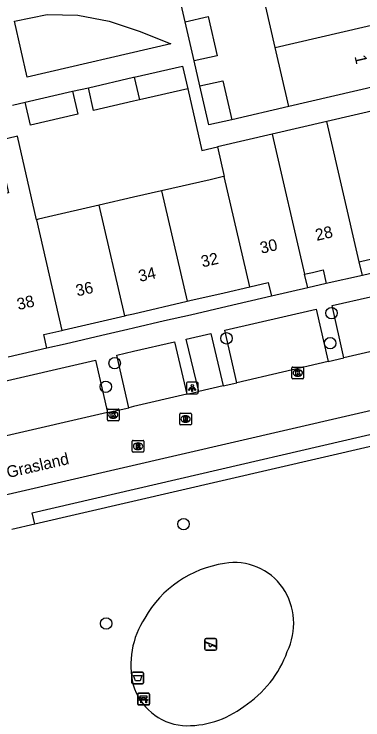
# Model space of a CAD drawing. Extents: x 156414 to 157775, y 382335 to 383765.
# Drawn here: x 156989.8 to 157019.6, y 383123.7 to 383184 of the extents above; entities that cross this region are included whole.
import ezdxf

# ---------------------------------------------------------------- set-up
doc = ezdxf.new("R2010")
doc.units = 0
for name, color, linetype in [('IMGEO_Afvalbak', 7, 'Continuous'), ('IMGEO_Bank', 7, 'Continuous'), ('IMGEO_Boom', 7, 'Continuous'), ('IMGEO_Groenvoorziening', 7, 'Continuous'), ('IMGEO_Haag', 7, 'Continuous'), ('IMGEO_Kolk', 7, 'Continuous'), ('IMGEO_Lichtpunt', 7, 'Continuous'), ('IMGEO_Openbare_ruimte_label', 7, 'Continuous'), ('IMGEO_Pand', 7, 'Continuous'), ('IMGEO_Pand_nummerreeks', 7, 'Continuous'), ('IMGEO_Rijbaan_lokaal_gesloten', 7, 'Continuous'), ('IMGEO_Rioolput', 7, 'Continuous'), ('IMGEO_Speelvoorziening', 7, 'Continuous'), ('IMGEO_Voetpad_open', 7, 'Continuous')]:
    doc.layers.add(name, color=color, linetype=linetype)

msp = doc.modelspace()

# ---------------------------------------------------------------- linework, layer by layer
at = {"layer": 'IMGEO_Afvalbak'}
for p, q in [((156999.861, 383126.878), (156999.861, 383127.678)), ((156999.861, 383127.678), (156999.861, 383126.878)), ((156999.961, 383127.778), (157000.751, 383127.778)), ((157000.751, 383127.778), (156999.961, 383127.778)), ((157000.851, 383127.678), (157000.851, 383126.878)), ((157000.851, 383126.878), (157000.851, 383127.678)), ((157000.751, 383126.778), (156999.961, 383126.778)), ((156999.961, 383126.778), (157000.751, 383126.778))]:
    msp.add_line(p, q, dxfattribs=at)
msp.add_lwpolyline([(157000.004, 383127.492), (157000.708, 383127.492), (157000.559, 383127.022), (157000.153, 383127.022), (157000.004, 383127.492)], dxfattribs=at)
for centre, start, end in [((156999.961, 383127.678), 90, 180), ((156999.961, 383127.678), 90, 180), ((157000.751, 383127.678), 0, 90), ((157000.751, 383127.678), 360, 90), ((156999.961, 383126.878), 180, 270), ((156999.961, 383126.878), 180, 270), ((157000.751, 383126.878), 270, 0), ((157000.751, 383126.878), 270, 0)]:
    msp.add_arc(centre, 0.1, start, end, dxfattribs=at)
at = {"layer": 'IMGEO_Bank'}
for p, q in [((157000.354, 383125.047), (157000.354, 383125.888)), ((157000.354, 383125.888), (157000.354, 383125.047)), ((157000.429, 383125.972), (157001.27, 383125.972)), ((157001.27, 383125.972), (157000.429, 383125.972)), ((157001.354, 383125.897), (157001.354, 383125.056)), ((157001.354, 383125.056), (157001.354, 383125.897)), ((157001.051, 383125.37), (157000.658, 383125.37)), ((157000.663, 383125.478), (157000.663, 383125.584)), ((157000.707, 383125.584), (157000.707, 383125.478)), ((157000.995, 383125.59), (157000.713, 383125.59)), ((157000.713, 383125.472), (157000.995, 383125.472)), ((157001.001, 383125.478), (157001.001, 383125.584)), ((157001.045, 383125.584), (157001.045, 383125.478)), ((157001.279, 383124.972), (157000.438, 383124.972)), ((157000.438, 383124.972), (157001.279, 383124.972))]:
    msp.add_line(p, q, dxfattribs=at)
for points in [[(157000.657, 383125.59), (157000.571, 383125.59), (157000.571, 383125.751), (157001.134, 383125.751), (157001.134, 383125.59), (157001.051, 383125.59)], [(157000.601, 383125.37), (157000.459, 383125.37), (157000.571, 383125.472), (157000.657, 383125.472)], [(157000.651, 383125.363), (157000.651, 383125.156), (157000.608, 383125.156), (157000.608, 383125.363)], [(157001.051, 383125.472), (157001.134, 383125.472), (157001.246, 383125.37), (157001.107, 383125.37)], [(157001.101, 383125.363), (157001.101, 383125.156), (157001.057, 383125.156), (157001.057, 383125.363)]]:
    msp.add_lwpolyline(points, dxfattribs=at)
for centre, radius, start, end in [((157000.432, 383125.894), 0.0779, 92.4484, 184.28452), ((157000.432, 383125.894), 0.0779, 92.4484, 184.28452), ((157001.276, 383125.894), 0.0779, 2.4484, 94.28452), ((157001.276, 383125.894), 0.0779, 2.4484, 94.28452), ((157000.432, 383125.05), 0.0779, 182.4484, 274.28452), ((157000.432, 383125.05), 0.0779, 182.4484, 274.28452), ((157000.601, 383125.363), 0.00671, 2.89567, 87.10433), ((157000.658, 383125.363), 0.00671, 92.89567, 177.10433), ((157000.656, 383125.583), 0.00671, 2.89567, 87.10433), ((157000.656, 383125.479), 0.00671, 272.89567, 357.10433), ((157000.713, 383125.583), 0.00671, 92.89567, 177.10433), ((157000.713, 383125.479), 0.00671, 182.89567, 267.10433), ((157000.995, 383125.583), 0.00671, 2.89567, 87.10433), ((157000.995, 383125.479), 0.00671, 272.89567, 357.10433), ((157001.052, 383125.583), 0.00671, 92.89567, 177.10433), ((157001.052, 383125.479), 0.00671, 182.89567, 267.10433), ((157001.05, 383125.363), 0.00671, 2.89567, 87.10433), ((157001.107, 383125.363), 0.00671, 92.89567, 177.10433), ((157001.276, 383125.05), 0.0779, 272.4484, 4.28452), ((157001.276, 383125.05), 0.0779, 272.4484, 4.28452)]:
    msp.add_arc(centre, radius, start, end, dxfattribs=at)
at = {"layer": 'IMGEO_Boom'}
for centre in [(157016.925, 383158.477), (157007.941, 383156.316), (157016.807, 383155.899), (156998.384, 383154.198), (156997.624, 383152.177), (157004.278, 383140.437), (156997.661, 383131.936)]:
    msp.add_circle(centre, 0.489, dxfattribs=at)
at = {"layer": 'IMGEO_Groenvoorziening'}
for centre, radius, start, end in [((157008.64, 383132.131), 5.014, 34.74104, 99.89842), ((157009.185, 383127.685), 9.49, 98.52615, 150.15384), ((157008.194, 383131.93), 5.495, 334.20841, 33.81186), ((157007.239, 383128.366), 7.472, 147.25389, 192.82878), ((157004.346, 383132.696), 9.345, 302.92659, 340.25646), ((157004.674, 383128.107), 4.924, 196.51226, 264.1603), ((157004.571, 383131.151), 7.953, 267.13303, 307.62345)]:
    msp.add_arc(centre, radius, start, end, dxfattribs=at)
at = {"layer": 'IMGEO_Haag'}
msp.add_lwpolyline([(157032.335, 383149.866), (156991.556, 383140.436)], dxfattribs=at)
at = {"layer": 'IMGEO_Kolk'}
for p, q in [((157013.538, 383152.939), (157013.538, 383153.791)), ((157013.613, 383153.865), (157014.465, 383153.865)), ((157014.026, 383153.645), (157014.051, 383153.645)), ((157014.539, 383153.791), (157014.539, 383152.939)), ((157014.465, 383152.865), (157013.613, 383152.865)), ((157014.049, 383153.085), (157014.024, 383153.085)), ((156997.763, 383149.346), (156997.763, 383150.198)), ((156997.838, 383150.272), (156998.69, 383150.272)), ((156998.251, 383150.052), (156998.276, 383150.052)), ((156998.764, 383150.198), (156998.764, 383149.346)), ((156998.69, 383149.272), (156997.838, 383149.272)), ((156998.274, 383149.492), (156998.249, 383149.492))]:
    msp.add_line(p, q, dxfattribs=at)
for points in [[(157013.538, 383152.939), (157013.538, 383153.791)], [(157013.613, 383153.865), (157014.465, 383153.865)], [(157013.859, 383153.565), (157013.982, 383153.565), (157013.982, 383153.414), (157014.112, 383153.565), (157014.276, 383153.565), (157014.13, 383153.414), (157014.283, 383153.165), (157014.131, 383153.165), (157014.046, 383153.329), (157013.982, 383153.262), (157013.982, 383153.165), (157013.859, 383153.165), (157013.859, 383153.565)], [(157014.539, 383153.791), (157014.539, 383152.939)], [(157014.465, 383152.865), (157013.613, 383152.865)], [(156997.763, 383149.346), (156997.763, 383150.198)], [(156997.838, 383150.272), (156998.69, 383150.272)], [(156998.084, 383149.972), (156998.207, 383149.972), (156998.207, 383149.821), (156998.337, 383149.972), (156998.501, 383149.972), (156998.355, 383149.821), (156998.508, 383149.572), (156998.356, 383149.572), (156998.271, 383149.736), (156998.207, 383149.669), (156998.207, 383149.572), (156998.084, 383149.572), (156998.084, 383149.972)], [(156998.764, 383150.198), (156998.764, 383149.346)], [(156998.69, 383149.272), (156997.838, 383149.272)]]:
    msp.add_lwpolyline(points, dxfattribs=at)
for centre, start, end in [((157013.615, 383153.789), 91.55205, 178.44795), ((157013.615, 383153.789), 91.55205, 178.44795), ((157014.463, 383153.789), 1.55205, 88.44795), ((157014.463, 383153.789), 1.55205, 88.44795), ((157013.615, 383152.941), 181.55205, 268.44795), ((157013.615, 383152.941), 181.55205, 268.44795), ((157014.463, 383152.941), 271.55205, 358.44795), ((157014.463, 383152.941), 271.55205, 358.44795), ((156997.84, 383150.196), 91.55205, 178.44795), ((156997.84, 383150.196), 91.55205, 178.44795), ((156998.688, 383150.196), 1.55205, 88.44795), ((156998.688, 383150.196), 1.55205, 88.44795), ((156997.84, 383149.348), 181.55205, 268.44795), ((156997.84, 383149.348), 181.55205, 268.44795), ((156998.688, 383149.348), 271.55205, 358.44795), ((156998.688, 383149.348), 271.55205, 358.44795)]:
    msp.add_arc(centre, 0.0765, start, end, dxfattribs=at)
for centre, major_axis, ratio, start_param, end_param in [((157014.025, 383153.365), (-0.387, 0.002), 0.722429, 4.712389, 7.853982), ((157014.05, 383153.365), (-0.39, 0.002), 0.717154, 1.570796, 4.712389), ((156998.25, 383149.772), (-0.387, 0.002), 0.722429, 4.712389, 7.853982), ((156998.275, 383149.772), (-0.39, 0.002), 0.717154, 1.570796, 4.712389)]:
    msp.add_ellipse(centre, major_axis=major_axis, ratio=ratio, start_param=start_param, end_param=end_param, dxfattribs=at)
at = {"layer": 'IMGEO_Lichtpunt'}
for p, q in [((157004.514, 383152.479), (157004.514, 383151.672)), ((157004.514, 383152.479), (157004.514, 383151.672)), ((157005.416, 383152.574), (157004.608, 383152.574)), ((157005.416, 383152.574), (157004.608, 383152.574)), ((157005.51, 383151.672), (157005.51, 383152.479)), ((157005.51, 383151.672), (157005.51, 383152.479)), ((157004.608, 383151.578), (157005.416, 383151.578)), ((157004.608, 383151.578), (157005.416, 383151.578))]:
    msp.add_line(p, q, dxfattribs=at)
for points in [[(157004.888, 383152.143), (157004.927, 383152.115), (157004.739, 383151.853), (157004.701, 383151.88), (157004.888, 383152.143)], [(157004.99, 383152.095), (157005.037, 383152.095), (157005.037, 383151.773), (157004.99, 383151.773), (157004.99, 383152.095)], [(157005.1, 383152.115), (157005.138, 383152.142), (157005.325, 383151.88), (157005.286, 383151.852), (157005.1, 383152.115)]]:
    msp.add_lwpolyline(points, dxfattribs=at)
msp.add_circle((157005.013, 383152.277), 0.0994, dxfattribs=at)
for centre, start, end in [((157004.608, 383152.479), 90, 180), ((157004.608, 383152.479), 90, 180), ((157005.416, 383152.479), 0, 90), ((157005.416, 383152.479), 0, 90), ((157004.608, 383151.672), 180, 270), ((157004.608, 383151.672), 180, 270), ((157005.416, 383151.672), 270, 0), ((157005.416, 383151.672), 270, 360)]:
    msp.add_arc(centre, 0.0946, start, end, dxfattribs=at)
at = {"layer": 'IMGEO_Pand'}
for points in [[(157012.106, 383181.18), (157010.894, 383186.441)], [(157004.417, 383183.371), (157006.366, 383183.82), (157007.136, 383180.478), (157005.187, 383180.029)], [(157005.187, 383180.029), (157004.417, 383183.371)], [(157012.106, 383181.18), (157021.567, 383183.365)], [(157013.264, 383176.153), (157012.106, 383181.18)], [(157000.048, 383178.647), (157004.177, 383179.599), (157004.626, 383177.65)], [(156996.138, 383177.746), (157000, 383178.636), (157000.048, 383178.647)], [(157000.048, 383178.647), (157000.499, 383176.699)], [(157005.679, 383177.895), (157007.628, 383178.344), (157008.396, 383175.011)], [(157022.726, 383178.333), (157013.264, 383176.153)], [(157000.499, 383176.699), (157000, 383176.584), (156996.587, 383175.797), (156996.138, 383177.746)], [(157004.626, 383177.65), (157000.499, 383176.699)], [(157008.396, 383175.011), (157006.447, 383174.562), (157005.679, 383177.895)], [(156990.73, 383176.5), (156994.793, 383177.436)], [(156994.793, 383177.436), (156995.242, 383175.487), (156991.179, 383174.551), (156990.73, 383176.5)], [(157021.206, 383175.93), (157016.528, 383174.852)], [(157016.528, 383174.852), (157011.85, 383173.774)], [(157019.295, 383162.871), (157016.528, 383174.852)], [(156991.702, 383166.462), (156990.07, 383173.591), (156988.295, 383173.181), (156989.315, 383168.764), (156986.411, 383168.094)], [(157011.85, 383173.774), (157007.173, 383172.696)], [(157011.85, 383173.774), (157014.616, 383161.799)], [(157007.173, 383172.696), (157007.758, 383170.162)], [(157007.758, 383170.162), (157007.563, 383170.117), (157006.549, 383169.883), (157002.398, 383168.927)], [(157009.938, 383160.725), (157007.758, 383170.162)], [(157002.398, 383168.927), (157000, 383168.374), (156997.051, 383167.695)], [(157002.398, 383168.927), (157004.595, 383159.492)], [(156997.051, 383167.695), (156992.717, 383166.696), (156991.884, 383166.504), (156991.702, 383166.462)], [(156999.241, 383158.249), (156997.051, 383167.695)], [(156991.702, 383166.462), (156993.867, 383157.001)], [(157019.295, 383162.871), (157019.522, 383162.924), (157020.879, 383163.241), (157021.148, 383162.071)], [(157019.565, 383161.703), (157019.295, 383162.871)], [(157014.616, 383161.799), (157014.855, 383161.854), (157015.291, 383161.955), (157016.206, 383162.167), (157016.475, 383160.997)], [(157014.886, 383160.63), (157014.616, 383161.799)], [(157019.565, 383161.703), (157016.475, 383160.997)], [(157004.595, 383159.492), (157004.8, 383159.539), (157007.733, 383160.22), (157009.938, 383160.725)], [(157009.938, 383160.725), (157011.519, 383161.087), (157011.788, 383159.917)], [(157014.886, 383160.63), (157011.788, 383159.917)], [(156999.241, 383158.249), (156999.439, 383158.295), (157000, 383158.425), (157004.595, 383159.492)], [(156993.867, 383157.001), (156994.071, 383157.048), (156999.241, 383158.249)], [(156992.596, 383155.474), (156992.326, 383156.643), (156993.867, 383157.001)], [(156992.596, 383155.474), (156989.284, 383154.708)]]:
    msp.add_lwpolyline(points, dxfattribs=at)
at = {"layer": 'IMGEO_Rijbaan_lokaal_gesloten'}
for points in [[(156978.188, 383140.425), (156980.132, 383140.879), (157098.962, 383168.364)], [(157021.295, 383155.412), (157017.985, 383154.646)], [(157016.642, 383154.335), (157017.985, 383154.646)], [(157016.642, 383154.335), (157008.821, 383152.525)], [(157007.664, 383152.257), (157005.574, 383151.773)], [(157007.664, 383152.257), (157008.821, 383152.525)], [(157004.561, 383151.539), (157005.574, 383151.773)], [(157004.561, 383151.539), (157000, 383150.483), (156999.584, 383150.387)], [(156997.774, 383149.968), (156999.584, 383150.387)], [(156997.774, 383149.968), (156988.77, 383147.884)]]:
    msp.add_lwpolyline(points, dxfattribs=at)
at = {"layer": 'IMGEO_Rioolput'}
for p, q in [((157003.945, 383148.994), (157003.945, 383149.846)), ((157004.02, 383149.92), (157004.872, 383149.92)), ((157004.946, 383149.846), (157004.946, 383148.994)), ((157004.433, 383149.7), (157004.458, 383149.7)), ((157004.872, 383148.92), (157004.02, 383148.92)), ((157004.456, 383149.14), (157004.431, 383149.14)), ((156999.881, 383146.668), (156999.881, 383147.52)), ((156999.956, 383147.594), (157000.808, 383147.594)), ((157000.369, 383147.374), (157000.394, 383147.374)), ((157000.882, 383147.52), (157000.882, 383146.668)), ((157000.392, 383146.814), (157000.367, 383146.814)), ((157000.808, 383146.594), (156999.956, 383146.594))]:
    msp.add_line(p, q, dxfattribs=at)
for points in [[(157003.945, 383148.994), (157003.945, 383149.846)], [(157004.02, 383149.92), (157004.872, 383149.92)], [(157004.946, 383149.846), (157004.946, 383148.994)], [(157004.534, 383149.618), (157004.282, 383149.62), (157004.282, 383149.22)], [(157004.282, 383149.22), (157004.406, 383149.22), (157004.406, 383149.382), (157004.417, 383149.382)], [(157004.46, 383149.539), (157004.406, 383149.539), (157004.406, 383149.458)], [(157004.406, 383149.458), (157004.458, 383149.458)], [(157004.464, 383149.353), (157004.535, 383149.22), (157004.675, 383149.22), (157004.61, 383149.346)], [(157004.872, 383148.92), (157004.02, 383148.92)], [(156999.881, 383146.668), (156999.881, 383147.52)], [(156999.956, 383147.594), (157000.808, 383147.594)], [(157000.882, 383147.52), (157000.882, 383146.668)], [(157000.47, 383147.292), (157000.218, 383147.294), (157000.218, 383146.894)], [(157000.218, 383146.894), (157000.342, 383146.894), (157000.342, 383147.056), (157000.353, 383147.056)], [(157000.396, 383147.213), (157000.342, 383147.213), (157000.342, 383147.132)], [(157000.342, 383147.132), (157000.394, 383147.132)], [(157000.4, 383147.027), (157000.471, 383146.894), (157000.611, 383146.894), (157000.546, 383147.02)], [(157000.808, 383146.594), (156999.956, 383146.594)]]:
    msp.add_lwpolyline(points, dxfattribs=at)
for centre, radius, start, end in [((157004.022, 383149.844), 0.0765, 91.55205, 178.44795), ((157004.022, 383149.844), 0.0765, 91.55205, 178.44795), ((157004.87, 383149.844), 0.0765, 1.55205, 88.44795), ((157004.87, 383149.844), 0.0765, 1.55205, 88.44795), ((157004.416, 383149.329), 0.0533, 26.02933, 88.69889), ((157004.442, 383149.647), 0.19, 274.7715, 282.96867), ((157004.466, 383149.443), 0.0964, 77.00612, 93.18647), ((157004.48, 383149.5), 0.0378, 276.66336, 79.67722), ((157004.533, 383149.508), 0.109, 350.36119, 89.41601), ((157004.531, 383149.508), 0.112, 277.58423, 350.98172), ((157004.515, 383149.293), 0.108, 29.51342, 73.79051), ((157004.022, 383148.996), 0.0765, 181.55205, 268.44795), ((157004.022, 383148.996), 0.0765, 181.55205, 268.44795), ((157004.87, 383148.996), 0.0765, 271.55205, 358.44795), ((157004.87, 383148.996), 0.0765, 271.55205, 358.44795), ((156999.958, 383147.518), 0.0765, 91.55205, 178.44795), ((156999.958, 383147.518), 0.0765, 91.55205, 178.44795), ((157000.806, 383147.518), 0.0765, 1.55205, 88.44795), ((157000.806, 383147.518), 0.0765, 1.55205, 88.44795), ((157000.352, 383147.003), 0.0533, 26.02933, 88.69889), ((157000.378, 383147.321), 0.19, 274.7715, 282.96867), ((157000.402, 383147.117), 0.0964, 77.00612, 93.18647), ((157000.416, 383147.174), 0.0378, 276.66336, 79.67722), ((157000.469, 383147.182), 0.109, 350.36119, 89.41601), ((157000.467, 383147.182), 0.112, 277.58423, 350.98172), ((157000.451, 383146.967), 0.108, 29.51342, 73.79051), ((156999.958, 383146.67), 0.0765, 181.55205, 268.44795), ((156999.958, 383146.67), 0.0765, 181.55205, 268.44795), ((157000.806, 383146.67), 0.0765, 271.55205, 358.44795), ((157000.806, 383146.67), 0.0765, 271.55205, 358.44795)]:
    msp.add_arc(centre, radius, start, end, dxfattribs=at)
for centre, major_axis, ratio, start_param, end_param in [((157004.432, 383149.42), (-0.387, 0.002), 0.722429, 4.712389, 7.853982), ((157004.457, 383149.42), (-0.39, 0.002), 0.717154, 1.570796, 4.712389), ((157000.368, 383147.094), (-0.387, 0.002), 0.722429, 4.712389, 7.853982), ((157000.393, 383147.094), (-0.39, 0.002), 0.717154, 1.570796, 4.712389)]:
    msp.add_ellipse(centre, major_axis=major_axis, ratio=ratio, start_param=start_param, end_param=end_param, dxfattribs=at)
at = {"layer": 'IMGEO_Speelvoorziening'}
for p, q in [((157006.093, 383129.745), (157006.093, 383130.545)), ((157006.093, 383130.545), (157006.093, 383129.745)), ((157006.193, 383130.645), (157006.983, 383130.645)), ((157006.983, 383130.645), (157006.193, 383130.645)), ((157007.083, 383130.545), (157007.083, 383129.745)), ((157007.083, 383129.745), (157007.083, 383130.545)), ((157006.476, 383130.173), (157006.137, 383130.31)), ((157006.162, 383130.37), (157007.038, 383130.017)), ((157007.014, 383129.957), (157006.674, 383130.094)), ((157006.983, 383129.645), (157006.193, 383129.645)), ((157006.193, 383129.645), (157006.983, 383129.645))]:
    msp.add_line(p, q, dxfattribs=at)
for centre, radius, start, end in [((157006.193, 383130.545), 0.1, 90, 180), ((157006.193, 383130.545), 0.1, 90, 180), ((157006.983, 383130.545), 0.1, 0, 90), ((157006.983, 383130.545), 0.1, 360, 90), ((157006.15, 383130.34), 0.0327, 68.07798, 248.07798), ((157006.555, 383130.083), 0.12, 130.99278, 5.16318), ((157007.026, 383129.987), 0.0327, 248.07798, 68.07798), ((157006.193, 383129.745), 0.1, 180, 270), ((157006.193, 383129.745), 0.1, 180, 270), ((157006.983, 383129.745), 0.1, 270, 0), ((157006.983, 383129.745), 0.1, 270, 0)]:
    msp.add_arc(centre, radius, start, end, dxfattribs=at)
at = {"layer": 'IMGEO_Voetpad_open'}
for points in [[(157004.417, 383183.371), (157003.533, 383187.211)], [(157003.2, 383181.49), (156990.91, 383178.659), (156989.81, 383183.435), (156992.625, 383183.996), (156995.239, 383183.94), (156997.91, 383183.429), (157000.561, 383182.552), (157003.2, 383181.49)], [(157005.679, 383177.895), (157005.187, 383180.029)], [(156994.793, 383177.436), (156996.138, 383177.746)], [(157004.626, 383177.65), (157005.846, 383172.388), (157007.173, 383172.696)], [(156989.639, 383176.248), (156990.73, 383176.5)], [(157013.264, 383176.153), (157008.396, 383175.011)], [(157021.148, 383162.071), (157019.565, 383161.703)], [(157016.475, 383160.997), (157014.886, 383160.63)], [(157011.788, 383159.917), (157008.003, 383159.051), (157004.868, 383158.312), (157002.641, 383157.812), (157000, 383157.19), (156999.505, 383157.073), (156997.296, 383156.562), (156994.144, 383155.823), (156992.596, 383155.474)], [(157017.985, 383154.646), (157016.972, 383159.124), (157020.25, 383159.88), (157021.295, 383155.412)], [(157008.821, 383152.525), (157007.798, 383157.009), (157015.615, 383158.811), (157016.642, 383154.335)], [(157005.574, 383151.773), (157004.5, 383156.249), (157006.615, 383156.736), (157007.664, 383152.257)], [(156999.584, 383150.387), (156998.56, 383154.879), (157000, 383155.211), (157003.488, 383156.015), (157004.561, 383151.539)], [(156988.77, 383147.884), (156987.727, 383152.381), (156996.751, 383154.462), (156997.774, 383149.968)], [(156991.556, 383140.436), (156991.321, 383141.408), (157032.105, 383150.853), (157032.335, 383149.866)], [(156991.556, 383140.436), (156989.583, 383139.981)]]:
    msp.add_lwpolyline(points, dxfattribs=at)

# ---------------------------------------------------------------- texts
at = {"layer": 'IMGEO_Openbare_ruimte_label'}
msp.add_text('Grasland', height=1, rotation=12.93881, dxfattribs=at).set_placement((156989.267, 383144.369))
at = {"layer": 'IMGEO_Pand_nummerreeks'}
for s, rotation, p in [('1', 282.97487, (157018.878, 383180.424)), ('28', 13.10354, (157015.658, 383164.644)), ('30', 13.10354, (157010.93, 383163.543)), ('32', 13.03479, (157005.888, 383162.374)), ('34', 13.03516, (157000.541, 383161.137)), ('36', 13.04625, (156995.187, 383159.894)), ('38', 13.02906, (156990.153, 383158.728))]:
    msp.add_text(s, height=1, rotation=rotation, dxfattribs=at).set_placement(p)

doc.saveas('drawing.dxf')
